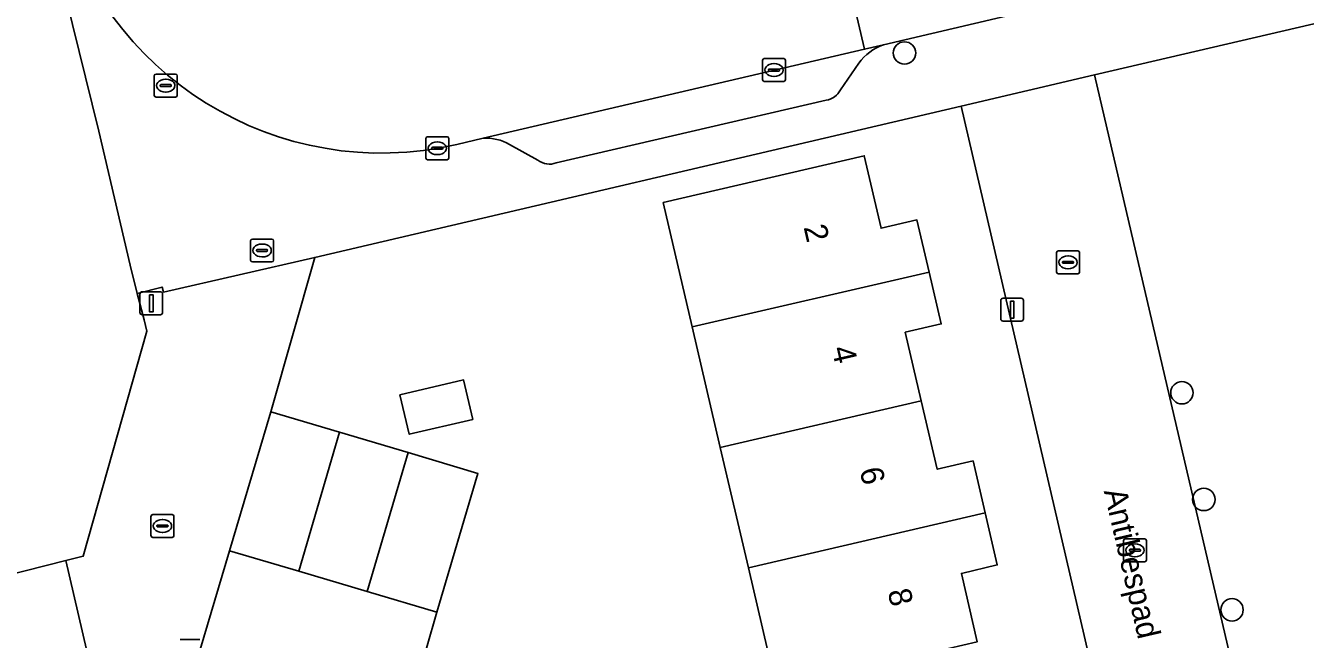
# Model space of a CAD drawing. Extents: x 158455 to 159797, y 387218 to 388672.
# Drawn here: x 159252.5 to 159308.3, y 388348.6 to 388375.4 of the extents above; entities that cross this region are included whole.
import ezdxf

# ---------------------------------------------------------------- set-up
doc = ezdxf.new("R2010")
doc.units = 0
for name, color, linetype in [('IMGEO_Boom', 7, 'Continuous'), ('IMGEO_Brandkraan', 7, 'Continuous'), ('IMGEO_Erf', 7, 'Continuous'), ('IMGEO_Kolk', 7, 'Continuous'), ('IMGEO_Lichtmast', 7, 'Continuous'), ('IMGEO_Openbare_ruimte_label', 7, 'Continuous'), ('IMGEO_Pand', 7, 'Continuous'), ('IMGEO_Pand_nummerreeks', 7, 'Continuous'), ('IMGEO_Parkeervlak_open', 7, 'Continuous'), ('IMGEO_Rijbaan_lokaal_open', 7, 'Continuous'), ('IMGEO_Rioolput', 7, 'Continuous'), ('IMGEO_Voetpad_open', 7, 'Continuous')]:
    doc.layers.add(name, color=color, linetype=linetype)

msp = doc.modelspace()

# ---------------------------------------------------------------- linework, layer by layer
at = {"layer": 'IMGEO_Boom'}
for centre in [(159290.85, 388374.171), (159302.957, 388359.346), (159303.913, 388354.689), (159305.142, 388349.872)]:
    msp.add_circle(centre, 0.489, dxfattribs=at)
at = {"layer": 'IMGEO_Brandkraan'}
for p, q in [((159262.316, 388365.127), (159262.316, 388365.979)), ((159262.391, 388366.053), (159263.243, 388366.053)), ((159262.804, 388365.833), (159262.829, 388365.833)), ((159263.317, 388365.979), (159263.317, 388365.127)), ((159262.575, 388365.547), (159262.575, 388365.559)), ((159263.013, 388365.51), (159262.615, 388365.51)), ((159262.618, 388365.596), (159263.016, 388365.596)), ((159262.827, 388365.273), (159262.802, 388365.273)), ((159263.059, 388365.559), (159263.059, 388365.547)), ((159263.243, 388365.053), (159262.391, 388365.053))]:
    msp.add_line(p, q, dxfattribs=at)
for points in [[(159262.316, 388365.127), (159262.316, 388365.979)], [(159262.391, 388366.053), (159263.243, 388366.053)], [(159263.317, 388365.979), (159263.317, 388365.127)], [(159263.243, 388365.053), (159262.391, 388365.053)]]:
    msp.add_lwpolyline(points, dxfattribs=at)
for centre, radius, start, end in [((159262.393, 388365.977), 0.0765, 91.552, 178.448), ((159262.393, 388365.977), 0.0765, 91.552, 178.448), ((159263.241, 388365.977), 0.0765, 1.552, 88.448), ((159263.241, 388365.977), 0.0765, 1.552, 88.448), ((159262.393, 388365.129), 0.0765, 181.552, 268.448), ((159262.393, 388365.129), 0.0765, 181.552, 268.448), ((159262.615, 388365.556), 0.0403, 85.8775, 175.7526), ((159262.612, 388365.546), 0.0366, 178.938, 274.7102), ((159263.016, 388365.553), 0.043, 264.8664, 352.4533), ((159263.02, 388365.558), 0.0386, 1.7309, 96.639), ((159263.241, 388365.129), 0.0765, 271.552, 358.448), ((159263.241, 388365.129), 0.0765, 271.552, 358.448)]:
    msp.add_arc(centre, radius, start, end, dxfattribs=at)
for centre, major_axis, ratio, start_param, end_param in [((159262.803, 388365.553), (-0.387, 0.002), 0.722429, 4.712389, 7.853982), ((159262.828, 388365.553), (-0.39, 0.002), 0.717154, 1.570796, 4.712389)]:
    msp.add_ellipse(centre, major_axis=major_axis, ratio=ratio, start_param=start_param, end_param=end_param, dxfattribs=at)
at = {"layer": 'IMGEO_Erf'}
for points in [[(159248.798, 388350.646), (159254.248, 388352.019), (159255.01, 388352.211), (159257.787, 388362.039), (159257.664, 388362.523), (159257.37, 388363.679), (159257.057, 388364.912), (159255.684, 388370.764), (159254.256, 388376.606), (159252.881, 388382.464), (159252.121, 388385.619)], [(159318.096, 388377.642), (159299.138, 388373.211), (159305.466, 388346.084), (159310.286, 388343.123)], [(159285.262, 388346.44), (159284.036, 388351.699), (159282.809, 388356.96), (159281.583, 388362.221), (159280.318, 388367.645), (159289.09, 388369.689), (159289.827, 388366.523), (159291.394, 388366.888), (159291.924, 388364.613), (159292.451, 388362.349), (159290.883, 388361.983), (159291.58, 388358.99), (159292.276, 388356.003), (159293.843, 388356.368), (159294.371, 388354.101), (159294.9, 388351.829), (159293.332, 388351.463), (159294.027, 388348.478)]]:
    msp.add_lwpolyline(points, dxfattribs=at)
for points in [[(159293.323, 388371.845), (159265.116, 388365.249), (159263.19, 388358.509), (159266.195, 388357.618), (159269.183, 388356.732), (159272.23, 388355.828), (159270.434, 388349.77), (159269.534, 388346.629), (159269.669, 388346.044), (159275.805, 388347.466), (159276.514, 388344.406), (159277.237, 388341.29), (159271.1, 388339.868), (159272.604, 388333.281), (159278.738, 388334.711), (159279.455, 388331.636), (159280.154, 388328.639), (159280.881, 388325.518), (159274.746, 388324.088), (159275.335, 388321.543), (159276.763, 388315.386), (159304.918, 388321.956)], [(159268.833, 388359.253), (159271.607, 388359.901), (159272.009, 388358.18), (159269.235, 388357.532)]]:
    msp.add_lwpolyline(points, close=True, dxfattribs=at)
at = {"layer": 'IMGEO_Kolk'}
for p, q in [((159284.655, 388373.001), (159284.655, 388373.853)), ((159284.73, 388373.927), (159285.582, 388373.927)), ((159284.957, 388373.47), (159285.355, 388373.47)), ((159285.143, 388373.707), (159285.168, 388373.707)), ((159285.656, 388373.853), (159285.656, 388373.001)), ((159285.582, 388372.927), (159284.73, 388372.927)), ((159284.914, 388373.421), (159284.914, 388373.433)), ((159285.352, 388373.384), (159284.954, 388373.384)), ((159285.166, 388373.147), (159285.141, 388373.147)), ((159285.398, 388373.433), (159285.398, 388373.421)), ((159269.961, 388369.588), (159269.961, 388370.44)), ((159270.036, 388370.514), (159270.888, 388370.514)), ((159270.449, 388370.294), (159270.474, 388370.294)), ((159270.962, 388370.44), (159270.962, 388369.588)), ((159270.22, 388370.008), (159270.22, 388370.02)), ((159270.658, 388369.971), (159270.26, 388369.971)), ((159270.263, 388370.057), (159270.661, 388370.057)), ((159270.472, 388369.734), (159270.447, 388369.734)), ((159270.704, 388370.02), (159270.704, 388370.008)), ((159270.888, 388369.514), (159270.036, 388369.514)), ((159297.487, 388364.609), (159297.487, 388365.461)), ((159297.562, 388365.535), (159298.414, 388365.535)), ((159297.975, 388365.315), (159298, 388365.315)), ((159298.488, 388365.461), (159298.488, 388364.609)), ((159298.414, 388364.535), (159297.562, 388364.535)), ((159297.746, 388365.029), (159297.746, 388365.041)), ((159298.184, 388364.992), (159297.786, 388364.992)), ((159297.789, 388365.078), (159298.187, 388365.078)), ((159297.998, 388364.755), (159297.973, 388364.755)), ((159298.23, 388365.041), (159298.23, 388365.029)), ((159257.967, 388353.104), (159257.967, 388353.956)), ((159258.042, 388354.03), (159258.894, 388354.03)), ((159258.968, 388353.956), (159258.968, 388353.104)), ((159258.226, 388353.524), (159258.226, 388353.536)), ((159258.664, 388353.487), (159258.266, 388353.487)), ((159258.269, 388353.573), (159258.667, 388353.573)), ((159258.455, 388353.81), (159258.48, 388353.81)), ((159258.71, 388353.536), (159258.71, 388353.524)), ((159258.894, 388353.03), (159258.042, 388353.03)), ((159258.478, 388353.25), (159258.453, 388353.25)), ((159300.407, 388352.044), (159300.407, 388352.896)), ((159300.482, 388352.97), (159301.334, 388352.97)), ((159301.408, 388352.896), (159301.408, 388352.044)), ((159300.666, 388352.464), (159300.666, 388352.476)), ((159301.104, 388352.427), (159300.706, 388352.427)), ((159300.709, 388352.513), (159301.107, 388352.513)), ((159300.895, 388352.75), (159300.92, 388352.75)), ((159301.15, 388352.476), (159301.15, 388352.464)), ((159301.334, 388351.97), (159300.482, 388351.97)), ((159300.918, 388352.19), (159300.893, 388352.19))]:
    msp.add_line(p, q, dxfattribs=at)
for points in [[(159284.655, 388373.001), (159284.655, 388373.853)], [(159284.73, 388373.927), (159285.582, 388373.927)], [(159285.656, 388373.853), (159285.656, 388373.001)], [(159285.582, 388372.927), (159284.73, 388372.927)], [(159269.961, 388369.588), (159269.961, 388370.44)], [(159270.036, 388370.514), (159270.888, 388370.514)], [(159270.962, 388370.44), (159270.962, 388369.588)], [(159270.888, 388369.514), (159270.036, 388369.514)], [(159297.487, 388364.609), (159297.487, 388365.461)], [(159297.562, 388365.535), (159298.414, 388365.535)], [(159298.488, 388365.461), (159298.488, 388364.609)], [(159298.414, 388364.535), (159297.562, 388364.535)], [(159257.967, 388353.104), (159257.967, 388353.956)], [(159258.042, 388354.03), (159258.894, 388354.03)], [(159258.968, 388353.956), (159258.968, 388353.104)], [(159258.894, 388353.03), (159258.042, 388353.03)], [(159300.407, 388352.044), (159300.407, 388352.896)], [(159300.482, 388352.97), (159301.334, 388352.97)], [(159301.408, 388352.896), (159301.408, 388352.044)], [(159301.334, 388351.97), (159300.482, 388351.97)]]:
    msp.add_lwpolyline(points, dxfattribs=at)
for centre, radius, start, end in [((159284.732, 388373.851), 0.0765, 91.552, 178.448), ((159284.732, 388373.851), 0.0765, 91.552, 178.448), ((159284.954, 388373.43), 0.0403, 85.8775, 175.7526), ((159285.359, 388373.432), 0.0386, 1.7309, 96.639), ((159285.58, 388373.851), 0.0765, 1.552, 88.448), ((159285.58, 388373.851), 0.0765, 1.552, 88.448), ((159284.732, 388373.003), 0.0765, 181.552, 268.448), ((159284.732, 388373.003), 0.0765, 181.552, 268.448), ((159284.951, 388373.42), 0.0366, 178.938, 274.7102), ((159285.355, 388373.427), 0.043, 264.8664, 352.4533), ((159285.58, 388373.003), 0.0765, 271.552, 358.448), ((159285.58, 388373.003), 0.0765, 271.552, 358.448), ((159270.038, 388370.438), 0.0765, 91.552, 178.448), ((159270.038, 388370.438), 0.0765, 91.552, 178.448), ((159270.886, 388370.438), 0.0765, 1.552, 88.448), ((159270.886, 388370.438), 0.0765, 1.552, 88.448), ((159270.038, 388369.59), 0.0765, 181.552, 268.448), ((159270.038, 388369.59), 0.0765, 181.552, 268.448), ((159270.26, 388370.017), 0.0403, 85.8775, 175.7526), ((159270.257, 388370.007), 0.0366, 178.938, 274.7102), ((159270.661, 388370.014), 0.043, 264.8664, 352.4533), ((159270.665, 388370.019), 0.0386, 1.7309, 96.639), ((159270.886, 388369.59), 0.0765, 271.552, 358.448), ((159270.886, 388369.59), 0.0765, 271.552, 358.448), ((159297.564, 388365.459), 0.0765, 91.552, 178.448), ((159297.564, 388365.459), 0.0765, 91.552, 178.448), ((159298.412, 388365.459), 0.0765, 1.552, 88.448), ((159298.412, 388365.459), 0.0765, 1.552, 88.448), ((159297.564, 388364.611), 0.0765, 181.552, 268.448), ((159297.564, 388364.611), 0.0765, 181.552, 268.448), ((159297.786, 388365.038), 0.0403, 85.8775, 175.7526), ((159297.783, 388365.028), 0.0366, 178.938, 274.7102), ((159298.187, 388365.035), 0.043, 264.8664, 352.4533), ((159298.191, 388365.04), 0.0386, 1.7309, 96.639), ((159298.412, 388364.611), 0.0765, 271.552, 358.448), ((159298.412, 388364.611), 0.0765, 271.552, 358.448), ((159258.044, 388353.954), 0.0765, 91.552, 178.448), ((159258.044, 388353.954), 0.0765, 91.552, 178.448), ((159258.892, 388353.954), 0.0765, 1.552, 88.448), ((159258.892, 388353.954), 0.0765, 1.552, 88.448), ((159258.266, 388353.533), 0.0403, 85.8775, 175.7526), ((159258.263, 388353.523), 0.0366, 178.938, 274.7102), ((159258.667, 388353.53), 0.043, 264.8664, 352.4533), ((159258.671, 388353.535), 0.0386, 1.7309, 96.639), ((159258.044, 388353.106), 0.0765, 181.552, 268.448), ((159258.044, 388353.106), 0.0765, 181.552, 268.448), ((159258.892, 388353.106), 0.0765, 271.552, 358.448), ((159258.892, 388353.106), 0.0765, 271.552, 358.448), ((159300.484, 388352.894), 0.0765, 91.552, 178.448), ((159300.484, 388352.894), 0.0765, 91.552, 178.448), ((159301.332, 388352.894), 0.0765, 1.552, 88.448), ((159301.332, 388352.894), 0.0765, 1.552, 88.448), ((159300.706, 388352.473), 0.0403, 85.8775, 175.7526), ((159300.703, 388352.463), 0.0366, 178.938, 274.7102), ((159301.107, 388352.47), 0.043, 264.8664, 352.4533), ((159301.111, 388352.475), 0.0386, 1.7309, 96.639), ((159300.484, 388352.046), 0.0765, 181.552, 268.448), ((159300.484, 388352.046), 0.0765, 181.552, 268.448), ((159301.332, 388352.046), 0.0765, 271.552, 358.448), ((159301.332, 388352.046), 0.0765, 271.552, 358.448)]:
    msp.add_arc(centre, radius, start, end, dxfattribs=at)
for centre, major_axis, ratio, start_param, end_param in [((159285.142, 388373.427), (-0.387, 0.002), 0.722429, 4.712389, 7.853982), ((159285.167, 388373.427), (-0.39, 0.002), 0.717154, 1.570796, 4.712389), ((159270.448, 388370.014), (-0.387, 0.002), 0.722429, 4.712389, 7.853982), ((159270.473, 388370.014), (-0.39, 0.002), 0.717154, 1.570796, 4.712389), ((159297.974, 388365.035), (-0.387, 0.002), 0.722429, 4.712389, 7.853982), ((159297.999, 388365.035), (-0.39, 0.002), 0.717154, 1.570796, 4.712389), ((159258.454, 388353.53), (-0.387, 0.002), 0.722429, 4.712389, 7.853982), ((159258.479, 388353.53), (-0.39, 0.002), 0.717154, 1.570796, 4.712389), ((159300.894, 388352.47), (-0.387, 0.002), 0.722429, 4.712389, 7.853982), ((159300.919, 388352.47), (-0.39, 0.002), 0.717154, 1.570796, 4.712389)]:
    msp.add_ellipse(centre, major_axis=major_axis, ratio=ratio, start_param=start_param, end_param=end_param, dxfattribs=at)
at = {"layer": 'IMGEO_Lichtmast'}
for p, q in [((159257.485, 388362.849), (159257.485, 388363.649)), ((159257.485, 388363.649), (159257.485, 388362.849)), ((159257.585, 388363.749), (159258.375, 388363.749)), ((159258.375, 388363.749), (159257.585, 388363.749)), ((159258.475, 388363.649), (159258.475, 388362.849)), ((159258.475, 388362.849), (159258.475, 388363.649)), ((159295.15, 388363.472), (159295.94, 388363.472)), ((159295.94, 388363.472), (159295.15, 388363.472)), ((159295.05, 388362.572), (159295.05, 388363.372)), ((159295.05, 388363.372), (159295.05, 388362.572)), ((159296.04, 388363.372), (159296.04, 388362.572)), ((159296.04, 388362.572), (159296.04, 388363.372)), ((159258.375, 388362.749), (159257.585, 388362.749)), ((159257.585, 388362.749), (159258.375, 388362.749)), ((159295.94, 388362.472), (159295.15, 388362.472)), ((159295.15, 388362.472), (159295.94, 388362.472))]:
    msp.add_line(p, q, dxfattribs=at)
for points in [[(159257.905, 388363.624), (159258.055, 388363.624), (159258.055, 388362.874), (159257.905, 388362.874), (159257.905, 388363.624)], [(159295.47, 388363.347), (159295.62, 388363.347), (159295.62, 388362.597), (159295.47, 388362.597), (159295.47, 388363.347)]]:
    msp.add_lwpolyline(points, dxfattribs=at)
for centre, start, end in [((159257.585, 388363.649), 90, 180), ((159257.585, 388363.649), 90, 180), ((159258.375, 388363.649), 0, 90), ((159258.375, 388363.649), 360, 90), ((159295.15, 388363.372), 90, 180), ((159295.15, 388363.372), 90, 180), ((159295.94, 388363.372), 0, 90), ((159295.94, 388363.372), 360, 90), ((159257.585, 388362.849), 180, 270), ((159257.585, 388362.849), 180, 270), ((159258.375, 388362.849), 270, 0), ((159258.375, 388362.849), 270, 0), ((159295.15, 388362.572), 180, 270), ((159295.15, 388362.572), 180, 270), ((159295.94, 388362.572), 270, 0), ((159295.94, 388362.572), 270, 0)]:
    msp.add_arc(centre, 0.1, start, end, dxfattribs=at)
at = {"layer": 'IMGEO_Pand'}
for points in [[(159291.924, 388364.613), (159291.394, 388366.888), (159289.827, 388366.523), (159289.09, 388369.689), (159280.318, 388367.645), (159281.583, 388362.221)], [(159291.924, 388364.613), (159281.583, 388362.221), (159282.809, 388356.96), (159291.58, 388358.99), (159290.883, 388361.983), (159292.451, 388362.349)], [(159268.833, 388359.253), (159269.235, 388357.532), (159272.009, 388358.18), (159271.607, 388359.901)], [(159294.371, 388354.101), (159293.843, 388356.368), (159292.276, 388356.003), (159291.58, 388358.99), (159282.809, 388356.96), (159284.036, 388351.699)], [(159264.412, 388351.555), (159266.195, 388357.618), (159263.19, 388358.509), (159261.394, 388352.45)], [(159267.403, 388350.669), (159269.183, 388356.732), (159266.195, 388357.618), (159264.412, 388351.555)], [(159267.403, 388350.669), (159270.434, 388349.77), (159272.23, 388355.828), (159269.183, 388356.732)], [(159294.371, 388354.101), (159284.036, 388351.699), (159285.262, 388346.44), (159294.027, 388348.478), (159293.332, 388351.463), (159294.9, 388351.829)]]:
    msp.add_lwpolyline(points, close=True, dxfattribs=at)
at = {"layer": 'IMGEO_Parkeervlak_open'}
for points in [[(159289.936, 388374.529), (159289.106, 388374.334), (159272.456, 388370.449)], [(159288.052, 388372.561), (159288.86, 388373.725)], [(159275.652, 388369.371), (159287.438, 388372.111)], [(159273.616, 388370.181), (159274.854, 388369.493)]]:
    msp.add_lwpolyline(points, dxfattribs=at)
for centre, radius, start, end in [((159290.618, 388372.494), 2.146, 108.5299, 145.0051), ((159287.312, 388372.927), 0.825, 278.7753, 333.7), ((159272.594, 388368.403), 2.051, 60.1171, 93.8648), ((159275.366, 388370.17), 0.849, 232.9154, 289.7002)]:
    msp.add_arc(centre, radius, start, end, dxfattribs=at)
at = {"layer": 'IMGEO_Rijbaan_lokaal_open'}
for points in [[(159289.936, 388374.529), (159299.978, 388376.893), (159298.567, 388382.97), (159287.678, 388380.439), (159289.106, 388374.334)], [(159304.918, 388321.956), (159314.646, 388324.254), (159310.286, 388343.123), (159305.466, 388346.084), (159299.138, 388373.211), (159293.323, 388371.845)], [(159258.827, 388343.842), (159263.237, 388342.666), (159263.905, 388339.79), (159264.617, 388336.724), (159265.333, 388333.64), (159266.346, 388329.277), (159267.068, 388326.168), (159267.774, 388323.127), (159268.508, 388319.96), (159271.92, 388320.751), (159275.335, 388321.543), (159274.746, 388324.088), (159274.019, 388327.21), (159273.32, 388330.21), (159272.604, 388333.281), (159271.1, 388339.868), (159270.379, 388342.979), (159269.669, 388346.044), (159269.534, 388346.629), (159270.434, 388349.77), (159267.403, 388350.669), (159264.412, 388351.555), (159261.394, 388352.45)], [(159254.672, 388348.02), (159255.158, 388348.134), (159254.248, 388352.019), (159248.798, 388350.646), (159249.686, 388346.852)]]:
    msp.add_lwpolyline(points, close=True, dxfattribs=at)
for points in [[(159289.106, 388374.334), (159287.678, 388380.439), (159286.818, 388380.239), (159282.874, 388379.314), (159276.915, 388377.917), (159270.533, 388376.421)], [(159271.318, 388370.184), (159272.456, 388370.449), (159289.106, 388374.334)], [(159248.789, 388340.592), (159258.538, 388342.865), (159258.827, 388343.842), (159261.394, 388352.45), (159263.19, 388358.509), (159265.116, 388365.249), (159258.506, 388363.737), (159258.451, 388363.954), (159257.37, 388363.679), (159257.664, 388362.523), (159257.787, 388362.039), (159255.01, 388352.211), (159254.248, 388352.019), (159255.158, 388348.134), (159254.672, 388348.02), (159255.549, 388344.271), (159235.862, 388339.661)]]:
    msp.add_lwpolyline(points, dxfattribs=at)
msp.add_arc((159268.023, 388384.307), 14.502, 193.2583, 283.1335, dxfattribs=at)
at = {"layer": 'IMGEO_Rioolput'}
for p, q in [((159258.111, 388372.321), (159258.111, 388373.173)), ((159258.186, 388373.247), (159259.038, 388373.247)), ((159258.599, 388373.027), (159258.624, 388373.027)), ((159259.112, 388373.173), (159259.112, 388372.321)), ((159258.37, 388372.741), (159258.37, 388372.753)), ((159258.808, 388372.704), (159258.41, 388372.704)), ((159258.413, 388372.79), (159258.811, 388372.79)), ((159258.622, 388372.467), (159258.597, 388372.467)), ((159258.854, 388372.753), (159258.854, 388372.741)), ((159259.038, 388372.247), (159258.186, 388372.247)), ((159259.245, 388348.581), (159260.097, 388348.581))]:
    msp.add_line(p, q, dxfattribs=at)
for points in [[(159258.111, 388372.321), (159258.111, 388373.173)], [(159258.186, 388373.247), (159259.038, 388373.247)], [(159259.112, 388373.173), (159259.112, 388372.321)], [(159259.038, 388372.247), (159258.186, 388372.247)], [(159259.245, 388348.581), (159260.097, 388348.581)]]:
    msp.add_lwpolyline(points, dxfattribs=at)
for centre, radius, start, end in [((159258.188, 388373.171), 0.0765, 91.552, 178.448), ((159258.188, 388373.171), 0.0765, 91.552, 178.448), ((159259.036, 388373.171), 0.0765, 1.552, 88.448), ((159259.036, 388373.171), 0.0765, 1.552, 88.448), ((159258.41, 388372.75), 0.0403, 85.8775, 175.7526), ((159258.407, 388372.74), 0.0366, 178.938, 274.7102), ((159258.811, 388372.747), 0.043, 264.8664, 352.4533), ((159258.815, 388372.752), 0.0386, 1.7309, 96.639), ((159258.188, 388372.323), 0.0765, 181.552, 268.448), ((159258.188, 388372.323), 0.0765, 181.552, 268.448), ((159259.036, 388372.323), 0.0765, 271.552, 358.448), ((159259.036, 388372.323), 0.0765, 271.552, 358.448)]:
    msp.add_arc(centre, radius, start, end, dxfattribs=at)
for centre, major_axis, ratio, start_param, end_param in [((159258.598, 388372.747), (-0.387, 0.002), 0.722429, 4.712389, 7.853982), ((159258.623, 388372.747), (-0.39, 0.002), 0.717154, 1.570796, 4.712389)]:
    msp.add_ellipse(centre, major_axis=major_axis, ratio=ratio, start_param=start_param, end_param=end_param, dxfattribs=at)
at = {"layer": 'IMGEO_Voetpad_open'}
for points in [[(159253.907, 388380.981), (159253.523, 388382.612), (159252.881, 388382.464), (159254.256, 388376.606), (159255.684, 388370.764), (159257.057, 388364.912), (159257.37, 388363.679), (159258.451, 388363.954), (159258.506, 388363.737), (159265.116, 388365.249), (159293.323, 388371.845), (159299.138, 388373.211), (159318.096, 388377.642), (159317.318, 388380.921), (159316.498, 388380.73)], [(159302.611, 388377.513), (159299.978, 388376.893), (159289.936, 388374.529)], [(159288.86, 388373.725), (159288.052, 388372.561)], [(159287.438, 388372.111), (159275.652, 388369.371)], [(159272.456, 388370.449), (159271.318, 388370.184)], [(159274.854, 388369.493), (159273.616, 388370.181)]]:
    msp.add_lwpolyline(points, dxfattribs=at)
for centre, radius, start, end in [((159268.023, 388384.307), 14.502, 193.2583, 283.1335), ((159290.618, 388372.494), 2.146, 108.5299, 145.0051), ((159287.312, 388372.927), 0.825, 278.7753, 333.7), ((159272.594, 388368.403), 2.051, 60.1171, 93.8648), ((159275.366, 388370.17), 0.849, 232.9154, 289.7002)]:
    msp.add_arc(centre, radius, start, end, dxfattribs=at)

# ---------------------------------------------------------------- texts
at = {"layer": 'IMGEO_Openbare_ruimte_label'}
msp.add_text('Antibespad', height=1, rotation=283.0633, dxfattribs=at).set_placement((159299.543, 388355.055))
at = {"layer": 'IMGEO_Pand_nummerreeks'}
for s, p in [('2', (159286.442, 388366.574)), ('4', (159287.664, 388361.276)), ('6', (159288.885, 388355.98)), ('8', (159290.108, 388350.679))]:
    msp.add_text(s, height=1, rotation=282.9853, dxfattribs=at).set_placement(p)

doc.saveas('drawing.dxf')
